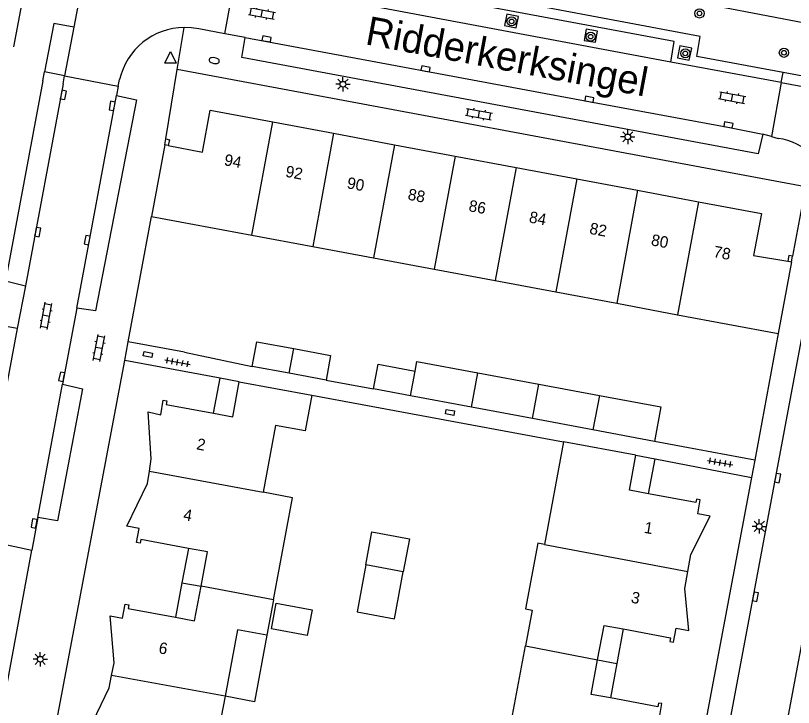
# Model space of a CAD drawing. Extents: x 124000 to 128010, y 398999 to 403000.
# Drawn here: x 126697.3 to 126765.2, y 399657.4 to 399717.7 of the extents above; entities that cross this region are included whole.
import ezdxf

# ---------------------------------------------------------------- set-up
doc = ezdxf.new("R2010")
doc.units = 0
for name, color, linetype in [('gg-afsc-erfafscheiding', 7, 'Continuous'), ('gg-afsc-muur', 7, 'Continuous'), ('gg-anno-huisnummerreeks BGT', 7, 'Continuous'), ('gg-anno-openbare ruimte label', 7, 'Continuous'), ('gg-bbg-gedigitaliseerde bebouwing', 7, 'Continuous'), ('gg-bbg-gedigitaliseerde bijgebouw', 7, 'Continuous'), ('gg-bbg-hoofdgebouw', 7, 'Continuous'), ('gg-bbg-luifel en loopbrug', 7, 'Continuous'), ('gg-bbg-tussenscheiding', 7, 'Continuous'), ('gg-knt-BGT kruinlijn', 7, 'Continuous'), ('gg-knt-verharding', 7, 'Continuous'), ('gg-knt-verharding nz', 7, 'Continuous'), ('gt-grn-weggrens', 7, 'Continuous'), ('gt-symb-boom', 7, 'Continuous'), ('gt-symb-brandkraan', 7, 'Continuous'), ('gt-symb-klinker verharding', 7, 'Continuous'), ('gt-symb-kolk', 7, 'Continuous'), ('gt-symb-kolk center center', 7, 'Continuous'), ('gt-symb-lichtmast', 7, 'Continuous'), ('gt-symb-tegel verharding', 7, 'Continuous'), ('gt-symb-waterafsluiter', 7, 'Continuous')]:
    doc.layers.add(name, color=color, linetype=linetype)

# ---------------------------------------------------------------- blocks, each defined once
blk = doc.blocks.new('gt0-KOLK')
at = {"layer": 'gt-symb-kolk'}
blk.add_lwpolyline([(0, 0), (0.375, 0), (0.375, 0.4), (-0.375, 0.4), (-0.375, 0), (0, 0)], dxfattribs=at)
blk = doc.blocks.new('gt0-KL1')
at = {"layer": 'gt-symb-klinker verharding'}
for p, q in [((-1.15, 0.3), (1.15, 0.3)), ((-1, -0.3), (-1, 0.3)), ((-0.5, 0.3), (-0.5, 0.45)), ((0, -0.3), (0, 0.3)), ((0.5, 0.3), (0.5, 0.45)), ((1, -0.3), (1, 0.3)), ((-1.15, -0.3), (1.15, -0.3)), ((-0.5, -0.45), (-0.5, -0.3)), ((0.5, -0.45), (0.5, -0.3))]:
    blk.add_line(p, q, dxfattribs=at)
blk = doc.blocks.new('gt0-BOOM')
at = {"layer": 'gt-symb-boom'}
for radius in [0.4, 0.2]:
    blk.add_circle((0, 0), radius, dxfattribs=at)
blk = doc.blocks.new('gt0-KOLKCC')
at = {"layer": 'gt-symb-kolk center center'}
blk.add_lwpolyline([(-0.375, 0.2), (0.375, 0.2), (0.375, -0.2), (-0.375, -0.2)], close=True, dxfattribs=at)
blk = doc.blocks.new('gt0-TEG1')
at = {"layer": 'gt-symb-tegel verharding'}
for p, q in [((-1.125, 0), (1.125, 0)), ((-0.9, -0.25), (-0.9, 0.25)), ((-0.45, -0.25), (-0.45, 0.25)), ((0, -0.25), (0, 0.25)), ((0.45, -0.25), (0.45, 0.25)), ((0.9, -0.25), (0.9, 0.25))]:
    blk.add_line(p, q, dxfattribs=at)
blk = doc.blocks.new('gt0-LMAST')
at = {"layer": 'gt-symb-lichtmast'}
for p, q in [((-0.182, 0.173), (-0.447, 0.438)), ((-0.005, 0.246), (-0.005, 0.621)), ((0.172, 0.173), (0.437, 0.438)), ((-0.255, -0.004), (-0.63, -0.004)), ((-0.182, -0.181), (-0.447, -0.446)), ((-0.005, -0.254), (-0.005, -0.629)), ((0.437, -0.446), (0.172, -0.181)), ((0.245, -0.004), (0.62, -0.004))]:
    blk.add_line(p, q, dxfattribs=at)
blk.add_circle((-0.005, -0.004), 0.25, dxfattribs=at)
blk = doc.blocks.new('gt0-WAFSL')
at = {"layer": 'gt-symb-waterafsluiter'}
for p, q in [((-0.5, -0.333), (0, 0.667)), ((0, 0.667), (0.5, -0.333)), ((0.5, -0.333), (-0.5, -0.333))]:
    blk.add_line(p, q, dxfattribs=at)
blk = doc.blocks.new('gt0-BR')
at = {"layer": 'gt-symb-brandkraan'}
for centre, radius, start, end in [((-0.244, 0), 0.206, 107.56694, 252.43307), ((0.599, -2.664), 3, 106.89205, 107.56694), ((0, -0.691), 0.938, 73.10799, 106.89205), ((-0.599, -2.664), 3, 72.43309, 73.10799), ((0.244, 0), 0.206, 287.56695, 72.43309), ((0.599, 2.664), 3, 252.43307, 253.10797), ((0, 0.691), 0.938, 253.10797, 286.89206), ((-0.599, 2.664), 3, 286.89206, 287.56695)]:
    blk.add_arc(centre, radius, start, end, dxfattribs=at)

msp = doc.modelspace()

# ---------------------------------------------------------------- linework, layer by layer
at = {"layer": 'gg-afsc-erfafscheiding'}
for p, q in [((126710.413, 399706.957), (126711.412, 399713.014)), ((126724.39, 399685.913), (126728.529, 399685.142))]:
    msp.add_line(p, q, dxfattribs=at)
at = {"layer": 'gg-afsc-muur'}
for p, q in [((126710.315, 399706.434), (126710.413, 399706.957)), ((126707.131, 399689.254), (126709.155, 399700.199)), ((126765.014, 399696.233), (126765.111, 399696.73)), ((126763.852, 399689.98), (126761.802, 399678.936)), ((126712.048, 399688.345), (126707.131, 399689.254)), ((126712.048, 399688.345), (126717.941, 399687.114)), ((126723.139, 399684.593), (126745.113, 399680.525)), ((126761.802, 399678.936), (126753.047, 399680.574))]:
    msp.add_line(p, q, dxfattribs=at)
for points in [[(126710.413, 399706.957), (126710.729, 399706.888), (126710.62, 399706.376)], [(126765.111, 399696.73), (126764.792, 399696.777), (126764.704, 399696.285)]]:
    msp.add_lwpolyline(points, dxfattribs=at)
at = {"layer": 'gg-bbg-gedigitaliseerde bebouwing'}
for p, q in [((126719.982, 399681.958), (126718.896, 399676.138)), ((126745.113, 399680.525), (126743.442, 399671.573)), ((126719.812, 399666.76), (126719.231, 399663.654)), ((126740.125, 399653.746), (126741.798, 399662.728))]:
    msp.add_line(p, q, dxfattribs=at)
for points in [[(126719.812, 399666.76), (126721.476, 399675.654), (126718.896, 399676.138)], [(126743.442, 399671.573), (126742.869, 399671.681), (126741.795, 399665.953), (126742.378, 399665.844), (126741.798, 399662.728)]]:
    msp.add_lwpolyline(points, dxfattribs=at)
at = {"layer": 'gg-bbg-gedigitaliseerde bijgebouw'}
for p, q in [((126721.166, 399686.513), (126717.941, 399687.114)), ((126737.636, 399686.55), (126742.959, 399685.559)), ((126724.39, 399685.913), (126721.166, 399686.513)), ((126742.959, 399685.559), (126748.248, 399684.573)), ((126731.763, 399684.539), (126728.529, 399685.142)), ((126737.077, 399683.549), (126731.763, 399684.539)), ((126742.4, 399682.558), (126737.077, 399683.549)), ((126747.687, 399681.575), (126742.4, 399682.558)), ((126753.047, 399680.574), (126747.687, 399681.575)), ((126731.124, 399669.177), (126727.858, 399669.787))]:
    msp.add_line(p, q, dxfattribs=at)
for points in [[(126717.941, 399687.114), (126718.342, 399689.267), (126721.567, 399688.666)], [(126721.567, 399688.666), (126724.791, 399688.066), (126724.39, 399685.913)], [(126728.529, 399685.142), (126728.93, 399687.295), (126732.164, 399686.692)], [(126732.164, 399686.692), (126732.322, 399687.54), (126737.636, 399686.55)], [(126748.248, 399684.573), (126753.606, 399683.574), (126753.047, 399680.574)], [(126727.858, 399669.787), (126727.093, 399665.689), (126730.359, 399665.079), (126731.124, 399669.177)], [(126720.044, 399666.465), (126723.165, 399665.882), (126722.743, 399663.623), (126719.623, 399664.205), (126720.044, 399666.465)]]:
    msp.add_lwpolyline(points, dxfattribs=at)
at = {"layer": 'gg-bbg-hoofdgebouw'}
for p, q in [((126719.752, 399708.439), (126725.05, 399707.445)), ((126725.05, 399707.445), (126730.357, 399706.45)), ((126710.315, 399706.434), (126709.155, 399700.199)), ((126710.62, 399706.376), (126710.315, 399706.434)), ((126730.357, 399706.45), (126735.665, 399705.455)), ((126735.665, 399705.455), (126740.972, 399704.46)), ((126740.972, 399704.46), (126746.28, 399703.465)), ((126746.28, 399703.465), (126751.586, 399702.471)), ((126751.586, 399702.471), (126756.895, 399701.475)), ((126709.155, 399700.199), (126717.915, 399698.562)), ((126717.915, 399698.562), (126723.223, 399697.571)), ((126723.223, 399697.571), (126728.531, 399696.579)), ((126728.531, 399696.579), (126733.83, 399695.589)), ((126765.014, 399696.233), (126763.852, 399689.98)), ((126764.704, 399696.285), (126765.014, 399696.233)), ((126733.83, 399695.589), (126739.138, 399694.597)), ((126739.138, 399694.597), (126744.446, 399693.606)), ((126744.446, 399693.606), (126749.754, 399692.614)), ((126749.754, 399692.614), (126755.062, 399691.622)), ((126755.062, 399691.622), (126763.852, 399689.98)), ((126716.819, 399685.773), (126723.139, 399684.593)), ((126751.438, 399679.364), (126745.113, 399680.525))]:
    msp.add_line(p, q, dxfattribs=at)
for points in [[(126710.62, 399706.376), (126713.602, 399705.807), (126714.287, 399709.463), (126719.752, 399708.439)], [(126756.895, 399701.475), (126762.391, 399700.445), (126761.706, 399696.789), (126764.704, 399696.285)], [(126714.577, 399683.028), (126716.248, 399682.716), (126716.819, 399685.773)], [(126723.139, 399684.593), (126722.558, 399681.477), (126719.982, 399681.958)], [(126708.976, 399677.96), (126709.138, 399679.036), (126708.859, 399683.147), (126709.962, 399682.897), (126710.183, 399684.171), (126710.498, 399684.116), (126710.439, 399683.801), (126714.577, 399683.028)], [(126752.54, 399676.003), (126750.869, 399676.313), (126751.438, 399679.364)], [(126712.375, 399671.239), (126708.237, 399672.012), (126708.178, 399671.698), (126707.848, 399671.742), (126708.069, 399672.968), (126707.013, 399673.185), (126708.814, 399676.883), (126708.976, 399677.96)], [(126755.968, 399669.221), (126756.234, 399670.697), (126757.902, 399674.046), (126756.835, 399674.264), (126757.041, 399675.481), (126756.721, 399675.543), (126756.664, 399675.238), (126752.54, 399676.003)], [(126713.486, 399667.929), (126714.046, 399670.927), (126712.375, 399671.239)], [(126750.324, 399664.205), (126754.463, 399663.434), (126754.404, 399663.12), (126754.716, 399663.051), (126754.942, 399664.266), (126756.049, 399664.06), (126755.701, 399667.734), (126755.968, 399669.221)], [(126711.251, 399665.224), (126712.922, 399664.912), (126713.486, 399667.929)], [(126705.68, 399660.151), (126705.889, 399661.24), (126705.545, 399665.338), (126706.624, 399665.144), (126706.863, 399666.38), (126707.172, 399666.312), (126707.113, 399665.997), (126711.251, 399665.224)], [(126748.092, 399661.509), (126748.653, 399664.517), (126750.324, 399664.205)], [(126719.231, 399663.654), (126716.656, 399664.135), (126715.575, 399658.345)], [(126749.203, 399658.19), (126747.531, 399658.502), (126748.092, 399661.509)], [(126709.05, 399653.442), (126704.912, 399654.215), (126704.853, 399653.9), (126704.529, 399653.959), (126704.762, 399655.232), (126703.68, 399655.38), (126705.475, 399659.08), (126705.68, 399660.151)], [(126715.575, 399658.345), (126714.931, 399654.895), (126717.507, 399654.414), (126716.502, 399649.027)], [(126752.664, 399651.452), (126752.947, 399652.925), (126754.581, 399656.245), (126753.496, 399656.473), (126753.702, 399657.7), (126753.4, 399657.735), (126753.341, 399657.419), (126749.203, 399658.19)]]:
    msp.add_lwpolyline(points, dxfattribs=at)
at = {"layer": 'gg-bbg-luifel en loopbrug'}
for p, q in [((126714.577, 399683.028), (126715.147, 399686.085)), ((126716.819, 399685.773), (126715.147, 399686.085)), ((126751.438, 399679.364), (126753.105, 399679.045)), ((126752.54, 399676.003), (126753.105, 399679.045)), ((126712.375, 399671.239), (126711.813, 399668.231)), ((126711.813, 399668.231), (126711.251, 399665.224)), ((126711.813, 399668.231), (126713.486, 399667.929)), ((126750.324, 399664.205), (126749.764, 399661.198)), ((126748.092, 399661.509), (126749.764, 399661.198)), ((126749.764, 399661.198), (126749.203, 399658.19))]:
    msp.add_line(p, q, dxfattribs=at)
for points in [[(126727.858, 399669.787), (126728.395, 399672.665), (126731.661, 399672.055), (126731.124, 399669.177)], [(126719.231, 399663.654), (126718.15, 399657.864), (126715.575, 399658.345)]]:
    msp.add_lwpolyline(points, dxfattribs=at)
at = {"layer": 'gg-bbg-tussenscheiding'}
for p, q in [((126717.915, 399698.562), (126719.752, 399708.439)), ((126725.05, 399707.445), (126723.223, 399697.571)), ((126730.357, 399706.45), (126728.531, 399696.579)), ((126735.665, 399705.455), (126733.83, 399695.589)), ((126740.972, 399704.46), (126739.138, 399694.597)), ((126746.28, 399703.465), (126744.446, 399693.606)), ((126751.586, 399702.471), (126749.754, 399692.614)), ((126756.895, 399701.475), (126755.062, 399691.622)), ((126721.166, 399686.513), (126721.567, 399688.666)), ((126731.763, 399684.539), (126732.164, 399686.692)), ((126737.077, 399683.549), (126737.636, 399686.55)), ((126742.4, 399682.558), (126742.959, 399685.559)), ((126748.248, 399684.573), (126747.687, 399681.575)), ((126708.976, 399677.96), (126718.896, 399676.138)), ((126743.442, 399671.573), (126755.968, 399669.221)), ((126719.812, 399666.76), (126713.486, 399667.929)), ((126741.798, 399662.728), (126748.092, 399661.509)), ((126715.575, 399658.345), (126705.68, 399660.151))]:
    msp.add_line(p, q, dxfattribs=at)
at = {"layer": 'gg-knt-BGT kruinlijn'}
msp.add_line((126722.765, 399725.412), (126829.331, 399704.974), dxfattribs=at)
at = {"layer": 'gg-knt-verharding'}
for p, q in [((126698.263, 399721.061), (126697.122, 399714.988)), ((126715.564, 399716.137), (126716.426, 399720.791)), ((126717.319, 399715.817), (126715.564, 399716.137)), ((126764.122, 399711.867), (126754.486, 399713.653)), ((126699.681, 399712.014), (126699.828, 399712.797)), ((126701.575, 399712.469), (126699.828, 399712.797)), ((126701.441, 399711.763), (126701.575, 399712.469)), ((126701.575, 399712.469), (126706.259, 399711.546)), ((126766.236, 399702.778), (126711.412, 399713.014)), ((126764.122, 399711.867), (126763.253, 399707.171)), ((126706.259, 399711.546), (126706.103, 399710.741)), ((126763.253, 399707.171), (126762.502, 399707.383)), ((126766.236, 399702.778), (126765.111, 399696.73)), ((126767.704, 399699.403), (126759.088, 399653.274)), ((126772.509, 399698.441), (126763.912, 399652.356)), ((126698.147, 399694.147), (126697.444, 399690.41)), ((126702.632, 399692.2), (126701.397, 399685.556)), ((126706.826, 399687.639), (126707.131, 399689.254)), ((126696.722, 399634.17), (126706.826, 399687.639)), ((126715.147, 399686.085), (126706.826, 399687.639)), ((126753.105, 399679.045), (126761.519, 399677.432)), ((126761.802, 399678.936), (126761.519, 399677.432)), ((126761.519, 399677.432), (126751.486, 399624.013)), ((126699.231, 399673.942), (126698.7, 399671.078)), ((126693.985, 399672.074), (126698.7, 399671.078))]:
    msp.add_line(p, q, dxfattribs=at)
for points in [[(126764.273, 399712.744), (126756.738, 399714.145), (126757.054, 399715.884), (126714.893, 399723.828)], [(126754.486, 399713.653), (126754.78, 399715.449), (126720.573, 399721.852), (126720.211, 399720.084)], [(126739.966, 399716.851), (126740.97, 399716.652), (126741.173, 399717.646), (126740.154, 399717.842), (126739.966, 399716.851)], [(126746.924, 399715.541), (126747.911, 399715.39), (126748.08, 399716.35), (126747.078, 399716.541), (126746.924, 399715.541)], [(126762.502, 399707.383), (126762.094, 399705.649), (126717.053, 399714.056), (126717.319, 399715.817)], [(126755.073, 399714.027), (126756.089, 399713.822), (126756.306, 399714.877), (126755.261, 399715.066), (126755.073, 399714.027)], [(126823.532, 399701.645), (126819.978, 399702.314), (126820.342, 399704.089), (126786.772, 399710.41), (126786.43, 399708.625), (126764.273, 399712.744)], [(126699.681, 399712.014), (126696.407, 399694.575), (126698.147, 399694.147)], [(126706.103, 399710.741), (126707.849, 399710.364), (126704.284, 399691.971), (126702.632, 399692.2)], [(126697.444, 399690.41), (126695.66, 399690.747), (126692.414, 399673.259), (126694.126, 399672.849)], [(126701.397, 399685.556), (126703.148, 399685.153), (126700.968, 399673.634), (126699.231, 399673.942)]]:
    msp.add_lwpolyline(points, dxfattribs=at)
at = {"layer": 'gg-knt-verharding nz'}
for p, q in [((126704.659, 399728.753), (126702.377, 399716.705)), ((126754.486, 399713.653), (126720.211, 399720.084)), ((126702.377, 399716.705), (126701.575, 399712.469)), ((126701.441, 399711.763), (126698.147, 399694.147)), ((126706.259, 399711.546), (126706.372, 399712.131)), ((126764.122, 399711.867), (126780.769, 399708.782)), ((126702.632, 399692.2), (126706.103, 399710.741)), ((126763.253, 399707.171), (126763.849, 399707.002)), ((126697.444, 399690.41), (126694.126, 399672.849)), ((126699.231, 399673.942), (126701.397, 399685.556)), ((126695.13, 399651.833), (126698.7, 399671.078))]:
    msp.add_line(p, q, dxfattribs=at)
for points in [[(126702.377, 399716.705), (126700.623, 399717.034), (126699.828, 399712.797)], [(126715.564, 399716.137), (126713.299, 399716.549), (126712.659, 399716.65), (126712.017, 399716.679)], [(126717.319, 399715.817), (126747.333, 399710.212), (126759.468, 399707.986), (126762.502, 399707.383)]]:
    msp.add_lwpolyline(points, dxfattribs=at)
for centre, radius, start, end in [((126712.069, 399710.837), 5.842, 90.51016, 167.20445), ((126763.241, 399702.157), 4.883, 3.24544, 82.85293)]:
    msp.add_arc(centre, radius, start, end, dxfattribs=at)
at = {"layer": 'gt-grn-weggrens'}
for p, q in [((126711.412, 399713.014), (126712.017, 399716.679)), ((126764.122, 399711.867), (126764.273, 399712.744))]:
    msp.add_line(p, q, dxfattribs=at)

# ---------------------------------------------------------------- block references
at = {"layer": 'gt-symb-boom'}
for p in [(126756.985, 399717.903), (126740.582, 399717.208), (126747.479, 399715.877), (126755.741, 399714.415), (126764.349, 399714.472)]:
    msp.add_blockref('gt0-BOOM', p, dxfattribs=at)
at = {"layer": 'gt-symb-brandkraan', "rotation": -10.950434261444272}
msp.add_blockref('gt0-BR', (126714.633, 399713.785), dxfattribs=at)
at = {"layer": 'gt-symb-klinker verharding'}
for p, rotation in [((126718.798, 399717.907), -10.602058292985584), ((126759.835, 399710.561), -10.602058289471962), ((126737.736, 399709.117), -10.602058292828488), ((126699.965, 399691.522), 79.3416384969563), ((126704.571, 399688.714), 79.34163849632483)]:
    msp.add_blockref('gt0-KL1', p, dxfattribs=dict(at, rotation=rotation))
at = {"layer": 'gt-symb-kolk'}
for p, rotation in [((126719.166, 399715.488), -10.074332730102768), ((126733.037, 399712.874), -10.658361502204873), ((126701.266, 399710.828), -100.60205829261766), ((126747.333, 399710.212), -10.54573436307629), ((126705.917, 399709.799), 79.45426563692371), ((126759.468, 399707.986), -10.36632260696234), ((126699.029, 399698.861), -100.59933094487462), ((126703.743, 399698.095), 79.34163849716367), ((126701.521, 399686.168), 78.52151796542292), ((126763.609, 399677.408), -100.48938981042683), ((126699.109, 399673.382), 79.51061018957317), ((126761.675, 399667.051), -100.60205829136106)]:
    msp.add_blockref('gt0-KOLK', p, dxfattribs=dict(at, rotation=rotation))
at = {"layer": 'gt-symb-kolk center center'}
for p, rotation in [((126708.849, 399688.149), -10.545734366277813), ((126735.207, 399683.094), -10.54573436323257)]:
    msp.add_blockref('gt0-KOLKCC', p, dxfattribs=dict(at, rotation=rotation))
at = {"layer": 'gt-symb-lichtmast'}
for p in [(126725.872, 399711.728), (126750.724, 399707.138), (126762.205, 399673.161), (126699.453, 399661.565)]:
    msp.add_blockref('gt0-LMAST', p, dxfattribs=at)
at = {"layer": 'gt-symb-tegel verharding'}
for p, rotation in [((126711.42, 399687.475), -10.602058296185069), ((126758.782, 399678.722), -9.725965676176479)]:
    msp.add_blockref('gt0-TEG1', p, dxfattribs=dict(at, rotation=rotation))
at = {"layer": 'gt-symb-waterafsluiter'}
msp.add_blockref('gt0-WAFSL', (126710.809, 399713.907), dxfattribs=at)

# ---------------------------------------------------------------- texts
at = {"layer": 'gg-anno-huisnummerreeks BGT'}
for s, rotation, p in [('94', 349.4, (126715.445, 399704.668)), ('92', 349.4, (126720.793, 399703.665)), ('90', 349.4, (126726.164, 399702.658)), ('88', 349.4, (126731.472, 399701.663)), ('86', 349.4, (126736.779, 399700.668)), ('84', 349.4, (126742.051, 399699.68)), ('82', 349.4, (126747.326, 399698.691)), ('80', 349.4, (126752.701, 399697.684)), ('78', 349.4, (126758.14, 399696.664)), ('2', 349, (126713.03, 399679.885)), ('4', 349.7, (126711.877, 399673.714)), ('1', 350.3, (126752.095, 399672.599)), ('3', 348.5, (126750.942, 399666.518)), ('6', 349.2, (126709.726, 399662.101))]:
    msp.add_text(s, height=1, rotation=rotation, dxfattribs=at).set_placement(p)
at = {"layer": 'gg-anno-openbare ruimte label'}
msp.add_text('Ridderkerksingel', height=2.5, rotation=349.4, dxfattribs=at).set_placement((126727.725, 399715.226))

doc.saveas('drawing.dxf')
